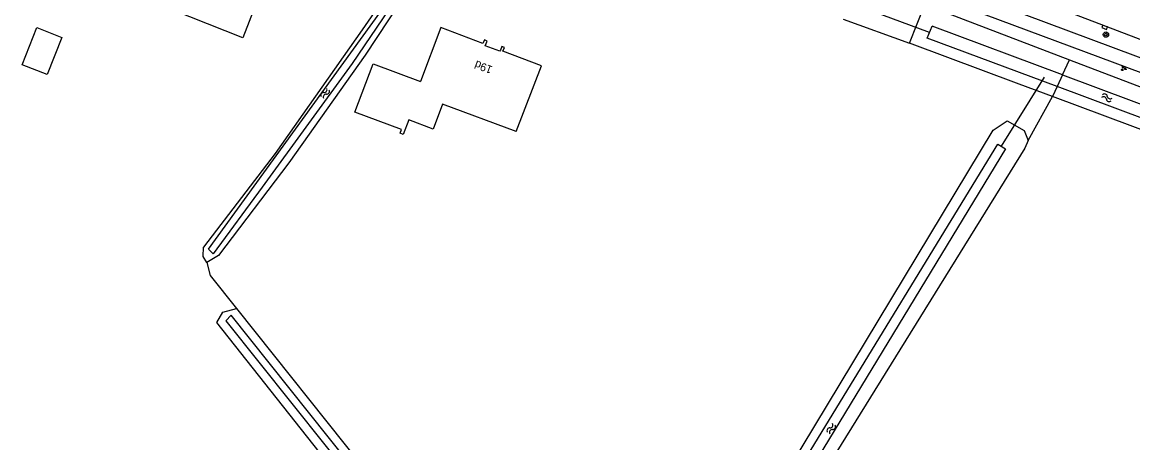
# Model space of a CAD drawing. Extents: x 136000 to 141014, y 402000 to 403500.
# Drawn here: x 137399.6 to 137566.1, y 402680.4 to 402743.5 of the extents above; entities that cross this region are included whole.
import ezdxf

# ---------------------------------------------------------------- set-up
doc = ezdxf.new("R2010")
doc.units = 0
for name, color, linetype in [('gg-bbg-gedigitaliseerde bijgebouw', 7, 'Continuous'), ('gg-bbg-hoofdgebouw', 7, 'Continuous'), ('gg-knt-bronhoudergrens', 7, 'Continuous'), ('gg-knt-verharding', 7, 'Continuous'), ('gg-kntw-bovenkant insteek waterloop', 7, 'Continuous'), ('gg-kntw-waterlijn', 7, 'Continuous'), ('gg-kwrk-duiker nz buis', 7, 'Continuous'), ('gt-anno-plantopografie huisnummer', 7, 'Continuous'), ('gt-bbg-plantopografie pand', 7, 'Continuous'), ('gt-grn-groengrens', 7, 'Continuous'), ('gt-grn-vlakafsluiter', 7, 'Continuous'), ('gt-symb-boom', 7, 'Continuous'), ('gt-symb-groenvak', 7, 'Continuous'), ('gt-symb-kolk', 7, 'Continuous'), ('gt-symb-watersymbool', 7, 'Continuous')]:
    doc.layers.add(name, color=color, linetype=linetype)

# ---------------------------------------------------------------- blocks, each defined once
blk = doc.blocks.new('gt0-WA')
at = {"layer": 'gt-symb-watersymbool'}
for centre, start, end in [((-0.32, 0.02), 28.0725, 151.9275), ((0.43, 0.42), 208.0725, 331.9275), ((-0.32, -0.43), 28.0725, 151.9275), ((0.43, -0.03), 208.0725, 331.9275)]:
    blk.add_arc(centre, 0.425, start, end, dxfattribs=at)
blk = doc.blocks.new('gt0-GRVAK')
at = {"layer": 'gt-symb-groenvak'}
for p, q in [((-0.11, 0.19), (-0.23, 0.24)), ((-0.18, 0.15), (0.09, 0.15)), ((-0.09, 0.21), (-0.16, 0.32)), ((-0.05, 0.21), (-0.05, 0.39)), ((0, 0.21), (0.06, 0.32)), ((0.02, 0.19), (0.13, 0.24)), ((0.26, -0.05), (0.2, 0.06)), ((0.31, -0.05), (0.31, 0.13)), ((0.35, -0.05), (0.41, 0.06)), ((-0.24, -0.23), (-0.36, -0.18)), ((-0.32, -0.26), (-0.05, -0.26)), ((-0.23, -0.21), (-0.29, -0.1)), ((-0.18, -0.2), (-0.18, -0.02)), ((-0.14, -0.21), (-0.07, -0.1)), ((-0.12, -0.23), (0, -0.18)), ((0.24, -0.07), (0.12, -0.02)), ((0.17, -0.11), (0.44, -0.11)), ((0.37, -0.07), (0.49, -0.02))]:
    blk.add_line(p, q, dxfattribs=at)
blk = doc.blocks.new('gt0-BOOM')
at = {"layer": 'gt-symb-boom'}
for radius in [0.4, 0.2]:
    blk.add_circle((0, 0), radius, dxfattribs=at)
blk = doc.blocks.new('gt0-KOLK')
at = {"layer": 'gt-symb-kolk'}
blk.add_lwpolyline([(0, 0), (0.38, 0), (0.38, 0.4), (-0.37, 0.4), (-0.37, 0), (0, 0)], dxfattribs=at)

msp = doc.modelspace()

# ---------------------------------------------------------------- linework, layer by layer
at = {"layer": 'gg-bbg-gedigitaliseerde bijgebouw'}
msp.add_lwpolyline([(137405.55, 402741.18), (137403.35, 402735.6), (137399.63, 402737.06), (137401.83, 402742.65), (137405.55, 402741.18)], dxfattribs=at)
at = {"layer": 'gg-bbg-hoofdgebouw'}
msp.add_lwpolyline([(137409.64, 402763.28), (137413.88, 402761.65), (137412.23, 402757.36), (137424.85, 402752.53), (137425.81, 402755.05), (137436.51, 402750.96), (137432.69, 402741.14), (137422.1, 402745.3), (137422.92, 402747.38), (137410.38, 402752.31), (137409.01, 402748.82), (137404.67, 402750.52), (137409.64, 402763.28)], dxfattribs=at)
at = {"layer": 'gg-knt-bronhoudergrens'}
msp.add_line((137550.38, 402725.72), (137554.05, 402732.31), dxfattribs=at)
at = {"layer": 'gg-knt-verharding'}
for p, q in [((137523.33, 402754.59), (137606.33, 402723.44)), ((137533.31, 402748.66), (137589.28, 402727.7))]:
    msp.add_line(p, q, dxfattribs=at)
msp.add_lwpolyline([(137606.09, 402725.98), (137579.21, 402736.29), (137545.58, 402749.15), (137530.36, 402754.92)], dxfattribs=at)
at = {"layer": 'gg-kntw-bovenkant insteek waterloop'}
for p, q in [((137549.03, 402734.19), (137532.61, 402740.31)), ((137556.62, 402737.82), (137588.42, 402725.66)), ((137554.05, 402732.31), (137549.03, 402734.19)), ((137586.18, 402720.33), (137554.05, 402732.31)), ((137488.15, 402632.68), (137545.16, 402727.26)), ((137429.03, 402708.48), (137427.28, 402707.43)), ((137431.75, 402700.53), (137481.66, 402637.92))]:
    msp.add_line(p, q, dxfattribs=at)
for points in [[(137470.11, 402764.55), (137460.08, 402756), (137459.31, 402755.02), (137450.59, 402742.31), (137437.52, 402723.79), (137426.8, 402709.74)], [(137472.26, 402762.78), (137471.62, 402762.84), (137461.41, 402754.32), (137451.02, 402738.54), (137439.6, 402722.37), (137429.03, 402708.48)], [(137532.61, 402740.31), (137534.92, 402746.11), (137556.62, 402737.82)], [(137545.16, 402727.26), (137547.24, 402728.65), (137549.79, 402727.21), (137550.38, 402725.72)], [(137550.38, 402725.72), (137549.89, 402724.58), (137491.74, 402630.68)], [(137427.28, 402707.43), (137426.76, 402708.31), (137426.8, 402709.74)], [(137481.66, 402637.92), (137481.9, 402636.21), (137480.27, 402635.08), (137478.4, 402635.65), (137428.82, 402698.42), (137429.72, 402699.96), (137431.75, 402700.53)]]:
    msp.add_lwpolyline(points, dxfattribs=at)
at = {"layer": 'gg-kntw-waterlijn'}
msp.add_line((137555.56, 402735.55), (137536.02, 402742.86), dxfattribs=at)
for points in [[(137471.17, 402763.68), (137470.71, 402763.38), (137463.6, 402757.49), (137461.04, 402754.94), (137449.1, 402737.25), (137435.59, 402718.7), (137428.24, 402708.73), (137427.55, 402709.44), (137453.22, 402744.85), (137460.35, 402755.45), (137462.35, 402757.32), (137469.89, 402763.52), (137470.7, 402764.07)], [(137554.75, 402733.81), (137535.28, 402741.09), (137536.02, 402742.86)], [(137555.56, 402735.55), (137586.43, 402724), (137585.76, 402722.21), (137554.75, 402733.81)], [(137488.79, 402631.75), (137545.87, 402725.19), (137547, 402724.49), (137490.15, 402630.82), (137488.79, 402631.75)], [(137430.13, 402698.67), (137479.59, 402636.65), (137480.48, 402637.36), (137430.93, 402699.51), (137430.13, 402698.67)]]:
    msp.add_lwpolyline(points, dxfattribs=at)
at = {"layer": 'gg-kwrk-duiker nz buis'}
for p, q in [((137521.66, 402747.16), (137535.57, 402741.98)), ((137546.42, 402724.87), (137552.86, 402735.24))]:
    msp.add_line(p, q, dxfattribs=at)
at = {"layer": 'gt-bbg-plantopografie pand'}
for points in [[(137468.69, 402740.26), (137462.35, 402742.66), (137459.3, 402734.59)], [(137471.68, 402739.12), (137471.89, 402739.66), (137471.5, 402739.81), (137471.29, 402739.27), (137471.23, 402739.1), (137469.03, 402739.93), (137469.3, 402740.64), (137468.9, 402740.8), (137468.69, 402740.26)], [(137473.65, 402727.05), (137477.47, 402736.93), (137471.68, 402739.12)], [(137473.65, 402727.05), (137462.63, 402731.18), (137461.23, 402727.44), (137457.57, 402728.82), (137456.74, 402726.62), (137456.26, 402726.8), (137456.46, 402727.35), (137449.49, 402729.96), (137452.23, 402737.24), (137459.3, 402734.59)]]:
    msp.add_lwpolyline(points, dxfattribs=at)
at = {"layer": 'gt-grn-groengrens'}
msp.add_line((137522.68, 402743.91), (137532.61, 402740.31), dxfattribs=at)
at = {"layer": 'gt-grn-vlakafsluiter'}
for p, q in [((137555.56, 402735.55), (137556.62, 402737.82)), ((137555.56, 402735.55), (137554.75, 402733.81)), ((137554.75, 402733.81), (137554.05, 402732.31))]:
    msp.add_line(p, q, dxfattribs=at)
msp.add_lwpolyline([(137427.28, 402707.43), (137427.81, 402705.47), (137431.75, 402700.53)], dxfattribs=at)

# ---------------------------------------------------------------- block references
at = {"layer": 'gt-symb-boom'}
msp.add_blockref('gt0-BOOM', (137562.06, 402741.6), dxfattribs=at)
at = {"layer": 'gt-symb-groenvak'}
msp.add_blockref('gt0-GRVAK', (137564.69, 402736.51), dxfattribs=at)
at = {"layer": 'gt-symb-kolk', "rotation": 159.08179501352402}
msp.add_blockref('gt0-KOLK', (137561.94, 402742.89), dxfattribs=at)
at = {"layer": 'gt-symb-watersymbool'}
for p, rotation in [((137444.99, 402732.75), 55.51509196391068), ((137562.14, 402732.15), -19.03307980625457), ((137520.85, 402682.45), 58.45632657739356)]:
    msp.add_blockref('gt0-WA', p, dxfattribs=dict(at, rotation=rotation))

# ---------------------------------------------------------------- texts
at = {"layer": 'gt-anno-plantopografie huisnummer'}
msp.add_text('19d', height=1.2, rotation=159.2447, dxfattribs=at).set_placement((137470.22, 402736.8))

doc.saveas('drawing.dxf')
